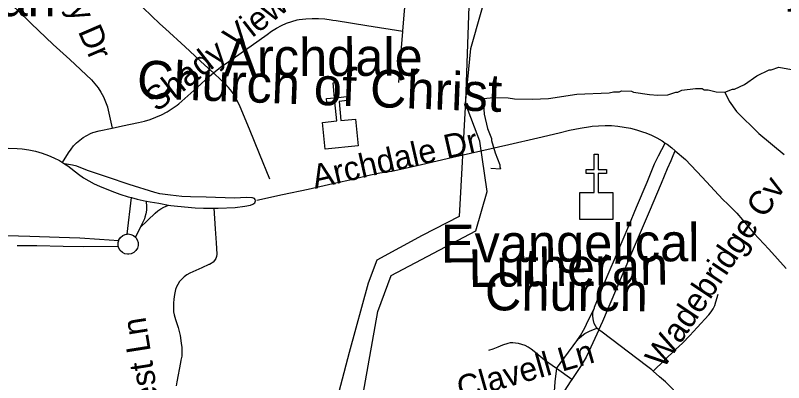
# Model space of a CAD drawing. Extents: x 1383679 to 1536984, y 460658 to 651027.
# Drawn here: x 1442815 to 1445863, y 513063 to 514522 of the extents above; entities that cross this region are included whole.
import ezdxf

# ---------------------------------------------------------------- set-up
doc = ezdxf.new("R2010")
doc.units = 0
for name, color, linetype in [('Default', 7, 'Continuous'), ('Exist Cultural Church CELL', 7, 'Continuous'), ('Exist Cultural Church Label', 7, 'Continuous'), ('Exist Hydrographic Creek Single Shore', 7, 'Continuous'), ('Exist Hydrographic Misc Water Feature', 7, 'Continuous'), ('Exist Road Non-System Type 51', 7, 'Continuous'), ('Exist Road Non-System Type 51 Label', 7, 'Continuous'), ('Exist Utilities Electrical Transmission Line', 7, 'Continuous')]:
    doc.layers.add(name, color=color, linetype=linetype)

msp = doc.modelspace()

# ---------------------------------------------------------------- linework, layer by layer
at = {"layer": 'Default'}
msp.add_line((1444701.4, 513915.7), (1444740.3, 513912.4), dxfattribs=at)
at = {"layer": 'Exist Cultural Church CELL'}
for points in [[(1444033.9, 514097.2), (1444090.5, 514103), (1444082.9, 514178.8), (1444051.1, 514175.6), (1444049.5, 514191.5), (1444081.3, 514194.7), (1444075.3, 514254.5), (1444091.3, 514256.1), (1444097.3, 514196.3), (1444129.1, 514199.4), (1444130.7, 514183.5), (1444098.9, 514180.4), (1444106.4, 514104.6), (1444163.8, 514110.2), (1444174.4, 514004.3), (1444044.5, 513991.3)], [(1445055, 513818.1), (1445111.9, 513818.2), (1445111.9, 513894.4), (1445079.9, 513894.4), (1445079.9, 513910.3), (1445111.9, 513910.3), (1445111.9, 513970.5), (1445127.9, 513970.5), (1445127.9, 513910.3), (1445159.9, 513910.3), (1445159.9, 513894.4), (1445127.9, 513894.4), (1445127.9, 513818.2), (1445185.6, 513818.1), (1445185.6, 513711.7), (1445055, 513711.7)]]:
    msp.add_lwpolyline(points, close=True, dxfattribs=at)
at = {"layer": 'Exist Hydrographic Creek Single Shore'}
msp.add_lwpolyline([(1443083.4, 510483.5), (1443159.4, 510514.8), (1443312.4, 510705.4), (1443515.4, 510832.6), (1443738.4, 511195.7), (1443889.4, 511701.4), (1443949.4, 512251.7), (1444123.4, 512615.8), (1444253.4, 513345.2), (1444305.4, 513488.5), (1444642.4, 513665.6), (1444687.4, 513822.2), (1444657.5, 514023.1), (1444601.4, 514171.9), (1444622.4, 514391.4), (1444791.5, 514988.6), (1444903.4, 515186.7)], dxfattribs=at)
at = {"layer": 'Exist Hydrographic Misc Water Feature'}
for points in [[(1445629.9, 514217.8), (1445660.2, 514228.7), (1445668.2, 514228.6), (1445708.6, 514247.8), (1445757.3, 514282.7), (1445805.9, 514305.7), (1445813.9, 514305.5), (1445844.2, 514316.9), (1445894, 514307.9), (1445957, 514254.6), (1445988.6, 514237.9), (1446084.4, 514219.9), (1446168.9, 514215.5)], [(1444670.9, 514192.4), (1444712.8, 514196.5), (1444770.8, 514195.3), (1444794.8, 514190.8), (1444866.8, 514189.3), (1444930.9, 514191.9), (1445043.3, 514209.6), (1445171.6, 514215), (1445187.6, 514218.6), (1445211.7, 514218.1), (1445219.8, 514221.9), (1445259.8, 514221.1), (1445267.7, 514217), (1445331.5, 514207.6), (1445363.5, 514205), (1445403.5, 514206.1), (1445435.8, 514217.4), (1445443.8, 514217.3), (1445460, 514225), (1445514.1, 514231.8), (1445540.2, 514231.3), (1445548.1, 514227.1), (1445564.1, 514226.7), (1445596, 514218.1), (1445629.9, 514217.8)], [(1444670.9, 514192.4), (1444675.5, 514129.3), (1444688.3, 514073), (1444703.6, 514032.7), (1444703.4, 514024.7), (1444718.4, 513976.4), (1444737.5, 513928), (1444737.3, 513920), (1444740.3, 513912.4)], [(1445629.9, 514217.8), (1445647.2, 514181), (1445676.4, 514140.4), (1445764.8, 514052.6), (1445865.7, 513969.6)]]:
    msp.add_lwpolyline(points, dxfattribs=at)
at = {"layer": 'Exist Road Non-System Type 51'}
for p, q in [((1443001.4, 513938.2), (1443010, 513933.1)), ((1443257.7, 513653.2), (1443274.8, 513798.3)), ((1443309.8, 513679.1), (1443291.1, 513641.2)), ((1445130.2, 513273.3), (1445122.5, 513279.2)), ((1444962.2, 513118.7), (1445042.1, 513229.2)), ((1445023.3, 513075.9), (1444962.2, 513118.7))]:
    msp.add_line(p, q, dxfattribs=at)
for points in [[(1444352.2, 514459.9), (1444359.2, 514539.8), (1444366, 514598.6), (1444370.8, 514629.9), (1444377.1, 514660.9), (1444385.1, 514691.7), (1444394.6, 514721.9), (1444400.7, 514739), (1444406.8, 514755.1)], [(1442718.6, 514639.6), (1442726.9, 514630.2), (1442736.9, 514620.1), (1442822.6, 514543.2), (1442877.1, 514490.2), (1442964.4, 514407.3), (1443030.6, 514346.6), (1443116.3, 514266.5), (1443130.3, 514250.8), (1443143, 514234.2), (1443154.3, 514216.6), (1443164.3, 514198.1), (1443172.7, 514178.9), (1443179.5, 514159.4), (1443180.2, 514157.2), (1443198.6, 514074.5)], [(1443600.4, 514293.5), (1443566.3, 514324.9), (1443488.9, 514397.6), (1443410.3, 514469.1), (1443387.7, 514489.3), (1443321.3, 514552.9)], [(1443600.4, 514293.5), (1443629, 514316.1), (1443661.6, 514339.6), (1443750.1, 514401.5), (1443813.7, 514447), (1443831.4, 514459.9), (1443850.4, 514471.8), (1443870.2, 514482.2), (1443890.8, 514491.1), (1443911.9, 514498.5), (1443933.4, 514504.2), (1443941.3, 514505.9), (1443966.8, 514509), (1443992.2, 514510.5), (1444017.7, 514510.3), (1444043.1, 514508.5), (1444068.3, 514505.1), (1444075, 514503.8), (1444087.1, 514501.4), (1444209.4, 514481.8), (1444352.2, 514459.9)], [(1444336.1, 514256.3), (1444345.9, 514377.4), (1444352, 514458.2), (1444352.2, 514459.9)], [(1443198.6, 514074.5), (1443239.8, 514083.6), (1443302.9, 514096.6), (1443326.4, 514101.9), (1443349.7, 514108.8), (1443372.6, 514117.3), (1443394.8, 514127.3), (1443416.3, 514138.8), (1443436.9, 514151.7), (1443456.6, 514165.8), (1443462.7, 514170.6), (1443534.2, 514234.2), (1443535.7, 514235.5), (1443584.6, 514281), (1443600.4, 514293.5)], [(1443824.1, 513872.1), (1443783.3, 513972.6), (1443743.3, 514069.7), (1443706.8, 514158.3), (1443695.2, 514184.7), (1443685, 514202.6), (1443673.5, 514219.7), (1443660.7, 514235.8), (1443646.6, 514250.9), (1443631.5, 514264.9), (1443600.4, 514293.5)], [(1443001.4, 513938.2), (1443025.8, 513975.8), (1443035.4, 513990.3), (1443045.8, 514003.4), (1443057.3, 514015.6), (1443069.9, 514026.7), (1443083.4, 514036.7), (1443097.7, 514045.5), (1443112.8, 514053), (1443122.4, 514056.9), (1443147.4, 514063.3), (1443198.6, 514074.5)], [(1443772.2, 513787.8), (1443875.1, 513810.1), (1443976.7, 513832.1), (1444075, 513854.1), (1444093.5, 513858.3), (1444141.4, 513869.4), (1444211.7, 513886.7), (1444261.1, 513896.8), (1444288.8, 513900.1), (1444308.8, 513902.8), (1444426.7, 513930.3), (1444551.1, 513958.5), (1444773.5, 514009.4), (1444887.4, 514036.3), (1444972.8, 514055.8), (1445014, 514065.7), (1445055.6, 514074.1), (1445097.4, 514080.9), (1445103.2, 514081.7), (1445129, 514084.1), (1445154.8, 514084.9), (1445180.6, 514084.2), (1445205.9, 514081.9), (1445230.8, 514078.7), (1445255.4, 514074), (1445279.6, 514067.8), (1445303.4, 514060), (1445316.2, 514055.2), (1445338.4, 514046), (1445359.9, 514035.5), (1445380.8, 514023.5), (1445393.9, 514014.7)], [(1445112.2, 513360.6), (1445113, 513362.4), (1445163.7, 513484.6), (1445204.7, 513580.6), (1445249, 513686.6), (1445279.4, 513760), (1445321.6, 513860.1), (1445351.2, 513932.2), (1445366.2, 513964.1), (1445393.9, 514014.7)], [(1445393.9, 514014.7), (1445400.7, 514010.2), (1445419.8, 513995.6), (1445432.5, 513984.6), (1445433.4, 513983.9)], [(1442702.7, 513989.1), (1442717.2, 513990.8), (1442752, 513993.4), (1442786.9, 513994.3), (1442821.7, 513993.6), (1442841.5, 513992.5), (1442868.4, 513988.2), (1442894.7, 513982.4), (1442920.5, 513974.9), (1442945.5, 513966.1), (1442967.7, 513956.5), (1442989.2, 513945.5), (1443001.4, 513938.2)], [(1445130.2, 513273.3), (1445146.5, 513306.9), (1445230.7, 513507.6), (1445280.1, 513622), (1445331.2, 513742.9), (1445378.2, 513855.9), (1445402.3, 513913.4), (1445416.4, 513946.3), (1445424.8, 513965.2), (1445433.4, 513983.9)], [(1445433.4, 513983.9), (1445473.9, 513949.6), (1445540.6, 513880.1), (1445621.6, 513790.9), (1445642, 513771.6), (1445677.1, 513736.4), (1445745.5, 513657.3), (1445804.8, 513592.9), (1445873.6, 513516.9)], [(1443010, 513933.1), (1443022.9, 513924.4), (1443065.7, 513891.8), (1443085.5, 513877.4), (1443106.2, 513864.4), (1443127.6, 513852.7), (1443148, 513843.2), (1443197.1, 513823.5), (1443229.4, 513811.8), (1443262.2, 513801.6), (1443274.8, 513798.3)], [(1443602.2, 513756.5), (1443619.3, 513756.4), (1443686.4, 513758.9), (1443724.8, 513764.1), (1443748.1, 513768), (1443757.5, 513772.6), (1443761.5, 513774.4), (1443764.7, 513777.6), (1443766.6, 513781.6), (1443767.1, 513786.1), (1443765.9, 513790.4), (1443763.3, 513794.1), (1443759.7, 513796.6), (1443755.3, 513797.8), (1443753.6, 513797.8), (1443732, 513798.5), (1443683.9, 513796.2), (1443571.9, 513800), (1443509, 513800.7), (1443475.6, 513802.5), (1443429.6, 513807.6), (1443387.4, 513813.7), (1443368.1, 513819.2), (1443266.5, 513850.5), (1443180, 513879.2), (1443101.3, 513906), (1443058.3, 513922.6), (1443041.2, 513927.7), (1443010, 513933.1)], [(1443274.8, 513798.3), (1443298.4, 513792.2), (1443333.4, 513784.7)], [(1443333.4, 513784.7), (1443335.1, 513761.6), (1443334.6, 513747.8), (1443332.5, 513734.1), (1443328.9, 513720.8), (1443326.6, 513714.4), (1443310, 513679.6), (1443309.8, 513679.1)], [(1443309.8, 513679.1), (1443369.6, 513736.6), (1443380.2, 513745.8), (1443391.8, 513753.7), (1443404.3, 513760.3), (1443422.7, 513768.4)], [(1443333.4, 513784.7), (1443335, 513784.3), (1443349.1, 513781.7), (1443384.1, 513775.6), (1443422.7, 513768.4)], [(1443422.7, 513768.4), (1443431.1, 513766.8), (1443458, 513763.9), (1443527.6, 513757.7), (1443560.8, 513756.9), (1443602.2, 513756.5)], [(1443602.2, 513756.5), (1443607.4, 513674), (1443611.7, 513618.7), (1443614.3, 513573.2), (1443612.7, 513564.5), (1443609.5, 513556.3), (1443604.9, 513548.8), (1443599, 513542.2), (1443592.1, 513536.8), (1443584.3, 513532.7), (1443582.4, 513532), (1443554.1, 513519.5), (1443506.7, 513497.7), (1443495.2, 513491.3), (1443484.5, 513483.5), (1443474.9, 513474.5), (1443466.3, 513464.5), (1443459.1, 513453.5), (1443454.1, 513443.4), (1443450.5, 513432.7), (1443446.2, 513413.7), (1443443.5, 513394.5), (1443442.5, 513379.1), (1443442.2, 513355.5), (1443442.5, 513343.9), (1443444.1, 513333.1), (1443447.2, 513322.6), (1443450.1, 513313.8), (1443460.4, 513281.6), (1443468.1, 513250.5), (1443472.4, 513219.7), (1443474.7, 513203.2), (1443475.5, 513186), (1443474.5, 513168.8), (1443471.8, 513151.9), (1443470.1, 513143.4), (1443455.4, 513066.5), (1443455.3, 513066), (1443452.6, 513050.7)], [(1442733.9, 513648.6), (1442872, 513644.5), (1442988.8, 513641.5), (1443069.7, 513638.9), (1443149, 513633.7), (1443224.5, 513627.4)], [(1443224.5, 513627.4), (1443225.5, 513630.7), (1443231.8, 513640.2), (1443240.5, 513647.6), (1443250.8, 513652.3), (1443257.7, 513653.2)], [(1443257.7, 513653.2), (1443262.1, 513653.8), (1443273.3, 513652.2), (1443283.7, 513647.5), (1443291.1, 513641.2)], [(1443222.7, 513605.8), (1443222, 513608.5), (1443222.2, 513619.9), (1443224.5, 513627.4)], [(1443291.1, 513641.2), (1443292.3, 513640.2), (1443298.5, 513630.7), (1443301.9, 513619.8), (1443302.1, 513608.4), (1443299.1, 513597.5), (1443293.1, 513587.8), (1443284.7, 513580.1), (1443274.5, 513575.1), (1443264.4, 513573.3), (1443259.5, 513573.3), (1443249.4, 513575.1), (1443239.2, 513580.2), (1443230.8, 513587.8), (1443224.9, 513597.6), (1443222.7, 513605.8)], [(1442821.1, 513608.6), (1442900, 513607.4), (1443004.1, 513605), (1443085.7, 513603.4), (1443222.7, 513605.8)], [(1445345, 513108.8), (1445434.3, 513194.1), (1445461.8, 513220.2), (1445491.6, 513250.6), (1445520.3, 513282), (1445566.2, 513333.1), (1445575.4, 513344.5), (1445583.3, 513356.8), (1445589.8, 513369.9), (1445594.8, 513383.6), (1445603.8, 513414.1)], [(1445042.1, 513229.2), (1445056.6, 513250.2), (1445069.7, 513272.1), (1445081.4, 513294.7), (1445081.6, 513295.2), (1445112.2, 513360.6)], [(1445122.5, 513279.2), (1445116.4, 513288.6), (1445111.7, 513298.7), (1445108.5, 513309.5), (1445107.1, 513317.1), (1445106.1, 513328.2), (1445106.6, 513339.2), (1445108.6, 513350.1), (1445112.2, 513360.6)], [(1445042.1, 513229.2), (1445051.9, 513239.9), (1445062.7, 513249.4), (1445074.6, 513257.7), (1445087.3, 513264.7), (1445093, 513267.3), (1445122.5, 513279.2)], [(1445130.2, 513273.3), (1445090.1, 513186.4), (1445079.6, 513164.9), (1445067.8, 513144.1), (1445056.7, 513127), (1445023.3, 513075.9)], [(1445345, 513108.8), (1445339.7, 513113.3), (1445318.9, 513129.7), (1445143.6, 513263.2), (1445130.2, 513273.3)], [(1444962.2, 513118.7), (1444914.1, 513152.4), (1444880.1, 513181.3), (1444861.6, 513196.1), (1444850.1, 513203.8), (1444837.7, 513210.2), (1444824.7, 513215.1), (1444811.3, 513218.6), (1444799.8, 513220.2), (1444789.2, 513221.3), (1444778.5, 513220.8), (1444768.3, 513218.8), (1444748.3, 513212.2), (1444729.2, 513204.4), (1444709.1, 513196.4), (1444691.8, 513190.9)], [(1444962.2, 513118.7), (1444956.1, 513078.1), (1444955.4, 513066), (1444953.1, 513027.8), (1444952.3, 513007), (1444950.8, 512972.1)], [(1445503.6, 512944.5), (1445485.8, 512968.1), (1445452.7, 513005.6), (1445418.4, 513042.1), (1445401.8, 513059), (1445394.1, 513066), (1445371.3, 513086.7), (1445345, 513108.8)], [(1445023.3, 513075.9), (1445016.8, 513066), (1444995.1, 513032.6), (1444983.6, 513016.5), (1444970.9, 513001.3), (1444966.2, 512996.3), (1444958.7, 512986.6), (1444952.6, 512976), (1444950.8, 512972.1)]]:
    msp.add_lwpolyline(points, dxfattribs=at)
at = {"layer": 'Exist Utilities Electrical Transmission Line'}
msp.add_lwpolyline([(1446256.1, 516901.4), (1446061.7, 516669), (1445715.4, 516233.4), (1445485.7, 515937.4), (1445468.2, 515851.7), (1445407.9, 515512.6), (1445182, 515424.9), (1444952, 515321.1), (1444914.6, 515241.8), (1444805.9, 514999.7), (1444683, 514737.8), (1444613.7, 514559.1), (1444600.5, 514181.2), (1444576.1, 513723.3), (1444428.5, 513648), (1444248.6, 513549.4), (1444215, 513458), (1444139.8, 513183.2), (1444023.4, 512739.2), (1443911.2, 512305), (1443846.6, 512056.2), (1443694.1, 512039.1), (1443548.2, 512043.8), (1443544.4, 511837.8)], dxfattribs=at)

# ---------------------------------------------------------------- texts
at = {"layer": 'Exist Cultural Church Label'}
for s, rotation, p in [('Presbyterian', 0, (1441848.6, 514519.2)), ('Archdale', 0.1785, (1443639.7, 514280.3)), ('Church of Christ', 357.8017, (1443295, 514194.3)), ('Evangelical', 0.3083, (1444503.6, 513540.2)), ('Lutheran', 0.7447, (1444613.9, 513442.5)), ('Church', 359.6508, (1444677.5, 513350.6))]:
    msp.add_text(s, height=150, rotation=rotation, dxfattribs=at).set_placement(p)
at = {"layer": 'Exist Road Non-System Type 51 Label'}
for s, rotation, p in [('Park Road Park Svc Rd', 94.7332, (1446027.6, 513966.2)), ('Rose Valley Dr', 293.3194, (1442779.4, 515114.3)), ('Shady View Dr', 38.0194, (1443376.1, 514136.1)), ('Archdale Dr', 12.8226, (1444003.5, 513833)), ('Wadebridge Cv', 56.1216, (1445386, 513114.4)), ('Leafcrest Ln', 99.0183, (1443439.6, 512637.2)), ('Clavell Ln', 15.9178, (1444582.7, 512991.9))]:
    msp.add_text(s, height=95, rotation=rotation, dxfattribs=at).set_placement(p)

doc.saveas('drawing.dxf')
